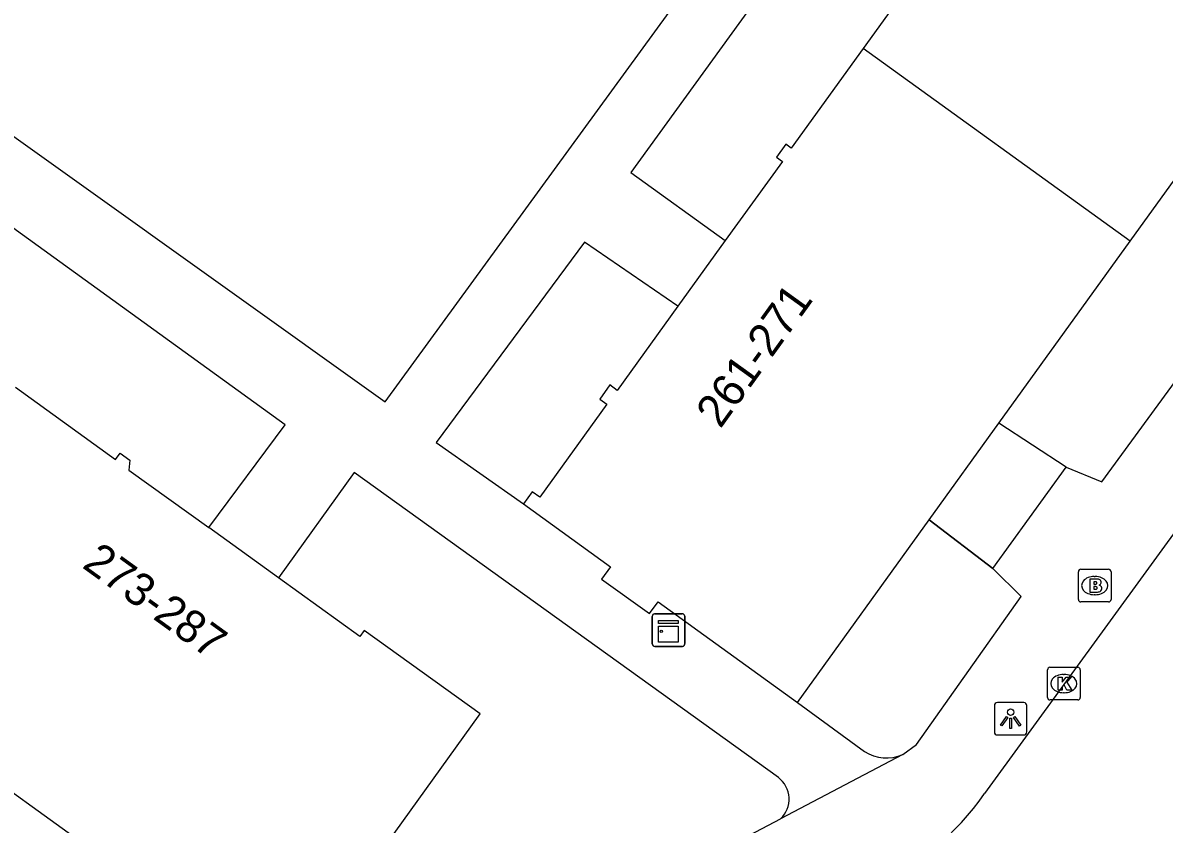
# Model space of a CAD drawing. Extents: x 160107 to 160928, y 382056 to 382918.
# Drawn here: x 160238.7 to 160273.68, y 382273.9 to 382298.46 of the extents above; entities that cross this region are included whole.
import ezdxf

# ---------------------------------------------------------------- set-up
doc = ezdxf.new("R2010")
doc.units = 0
for name, color, linetype in [('IMGEO_Brandkraan', 7, 'Continuous'), ('IMGEO_Kast', 7, 'Continuous'), ('IMGEO_Kolk', 7, 'Continuous'), ('IMGEO_Lichtpunt', 7, 'Continuous'), ('IMGEO_Muur', 7, 'Continuous'), ('IMGEO_Pand', 7, 'Continuous'), ('IMGEO_Pand_nummerreeks', 7, 'Continuous'), ('IMGEO_Rijbaan_lokaal_open', 7, 'Continuous'), ('IMGEO_Voetpad_op_trap', 7, 'Continuous'), ('IMGEO_Voetpad_open', 7, 'Continuous')]:
    doc.layers.add(name, color=color, linetype=linetype)

msp = doc.modelspace()

# ---------------------------------------------------------------- linework, layer by layer
at = {"layer": 'IMGEO_Brandkraan'}
for p, q in [((160271.051, 382280.787), (160271.051, 382281.639)), ((160271.126, 382281.713), (160271.978, 382281.713)), ((160272.052, 382281.639), (160272.052, 382280.787)), ((160271.539, 382281.493), (160271.564, 382281.493)), ((160271.562, 382280.933), (160271.537, 382280.933)), ((160271.978, 382280.713), (160271.126, 382280.713))]:
    msp.add_line(p, q, dxfattribs=at)
for points in [[(160271.051, 382280.787), (160271.051, 382281.639)], [(160271.126, 382281.713), (160271.978, 382281.713)], [(160272.052, 382281.639), (160272.052, 382280.787)], [(160271.399, 382281.413), (160271.399, 382281.013), (160271.612, 382281.013)], [(160271.63, 382281.413), (160271.399, 382281.413)], [(160271.578, 382281.332), (160271.524, 382281.332), (160271.524, 382281.256)], [(160271.524, 382281.256), (160271.577, 382281.256)], [(160271.586, 382281.18), (160271.524, 382281.18), (160271.524, 382281.099)], [(160271.524, 382281.099), (160271.586, 382281.099)], [(160271.978, 382280.713), (160271.126, 382280.713)]]:
    msp.add_lwpolyline(points, dxfattribs=at)
for centre, radius, start, end in [((160271.128, 382281.637), 0.0765, 91.552, 178.448), ((160271.128, 382281.637), 0.0765, 91.552, 178.448), ((160271.976, 382281.637), 0.0765, 1.552, 88.448), ((160271.976, 382281.637), 0.0765, 1.552, 88.448), ((160271.579, 382281.294), 0.0379, 267.8285, 90.9355), ((160271.587, 382281.139), 0.0404, 269.8759, 90.5077), ((160271.634, 382281.268), 0.145, 59.4692, 91.5367), ((160271.659, 382281.315), 0.0922, 285.5137, 58.1501), ((160271.664, 382281.123), 0.105, 301.3115, 78.989), ((160271.618, 382281.264), 0.251, 268.6676, 293.5347), ((160271.128, 382280.789), 0.0765, 181.552, 268.448), ((160271.128, 382280.789), 0.0765, 181.552, 268.448), ((160271.976, 382280.789), 0.0765, 271.552, 358.448), ((160271.976, 382280.789), 0.0765, 271.552, 358.448)]:
    msp.add_arc(centre, radius, start, end, dxfattribs=at)
for centre, major_axis, ratio, start_param, end_param in [((160271.538, 382281.213), (-0.387, 0.002), 0.722429, 4.712389, 7.853982), ((160271.563, 382281.213), (-0.39, 0.002), 0.717154, 1.570796, 4.712389)]:
    msp.add_ellipse(centre, major_axis=major_axis, ratio=ratio, start_param=start_param, end_param=end_param, dxfattribs=at)
at = {"layer": 'IMGEO_Kast'}
for p, q in [((160257.988, 382279.424), (160257.988, 382280.265)), ((160257.988, 382280.265), (160257.988, 382279.424)), ((160258.063, 382280.349), (160258.904, 382280.349)), ((160258.904, 382280.349), (160258.063, 382280.349)), ((160258.988, 382280.274), (160258.988, 382279.433)), ((160258.988, 382279.433), (160258.988, 382280.274)), ((160258.913, 382279.349), (160258.072, 382279.349)), ((160258.072, 382279.349), (160258.913, 382279.349))]:
    msp.add_line(p, q, dxfattribs=at)
for points in [[(160258.183, 382280.139), (160258.783, 382280.139), (160258.783, 382280.054), (160258.183, 382280.054), (160258.183, 382280.139)], [(160258.183, 382279.964), (160258.783, 382279.964), (160258.783, 382279.475), (160258.183, 382279.475), (160258.183, 382279.964)]]:
    msp.add_lwpolyline(points, dxfattribs=at)
msp.add_circle((160258.267, 382279.813), 0.0377, dxfattribs=at)
for centre, start, end in [((160258.066, 382280.271), 92.4484, 184.2845), ((160258.066, 382280.271), 92.4484, 184.2845), ((160258.91, 382280.271), 2.4484, 94.2845), ((160258.91, 382280.271), 2.4484, 94.2845), ((160258.066, 382279.427), 182.4484, 274.2845), ((160258.066, 382279.427), 182.4484, 274.2845), ((160258.91, 382279.427), 272.4484, 4.2845), ((160258.91, 382279.427), 272.4484, 4.2845)]:
    msp.add_arc(centre, 0.0779, start, end, dxfattribs=at)
at = {"layer": 'IMGEO_Kolk'}
for p, q in [((160270.181, 382278.708), (160271.033, 382278.708)), ((160270.106, 382277.782), (160270.106, 382278.634)), ((160270.594, 382278.488), (160270.619, 382278.488)), ((160271.107, 382278.634), (160271.107, 382277.782)), ((160271.033, 382277.708), (160270.181, 382277.708)), ((160270.617, 382277.928), (160270.592, 382277.928))]:
    msp.add_line(p, q, dxfattribs=at)
for points in [[(160270.181, 382278.708), (160271.033, 382278.708)], [(160270.106, 382277.782), (160270.106, 382278.634)], [(160270.427, 382278.408), (160270.55, 382278.408), (160270.55, 382278.257), (160270.68, 382278.408), (160270.844, 382278.408), (160270.698, 382278.257), (160270.851, 382278.008), (160270.699, 382278.008), (160270.614, 382278.172), (160270.55, 382278.105), (160270.55, 382278.008), (160270.427, 382278.008), (160270.427, 382278.408)], [(160271.107, 382278.634), (160271.107, 382277.782)], [(160271.033, 382277.708), (160270.181, 382277.708)]]:
    msp.add_lwpolyline(points, dxfattribs=at)
for centre, start, end in [((160270.183, 382278.632), 91.552, 178.448), ((160270.183, 382278.632), 91.552, 178.448), ((160271.031, 382278.632), 1.552, 88.448), ((160271.031, 382278.632), 1.552, 88.448), ((160270.183, 382277.784), 181.552, 268.448), ((160270.183, 382277.784), 181.552, 268.448), ((160271.031, 382277.784), 271.552, 358.448), ((160271.031, 382277.784), 271.552, 358.448)]:
    msp.add_arc(centre, 0.0765, start, end, dxfattribs=at)
for centre, major_axis, ratio, start_param, end_param in [((160270.593, 382278.208), (-0.387, 0.002), 0.722429, 4.712389, 7.853982), ((160270.618, 382278.208), (-0.39, 0.002), 0.717154, 1.570796, 4.712389)]:
    msp.add_ellipse(centre, major_axis=major_axis, ratio=ratio, start_param=start_param, end_param=end_param, dxfattribs=at)
at = {"layer": 'IMGEO_Lichtpunt'}
for p, q in [((160268.476, 382277.535), (160268.476, 382276.728)), ((160268.476, 382277.535), (160268.476, 382276.728)), ((160269.378, 382277.63), (160268.57, 382277.63)), ((160269.378, 382277.63), (160268.57, 382277.63)), ((160269.472, 382276.728), (160269.472, 382277.535)), ((160269.472, 382276.728), (160269.472, 382277.535)), ((160268.57, 382276.634), (160269.378, 382276.634)), ((160268.57, 382276.634), (160269.378, 382276.634))]:
    msp.add_line(p, q, dxfattribs=at)
for points in [[(160268.85, 382277.199), (160268.889, 382277.171), (160268.701, 382276.909), (160268.663, 382276.936), (160268.85, 382277.199)], [(160268.952, 382277.151), (160268.999, 382277.151), (160268.999, 382276.829), (160268.952, 382276.829), (160268.952, 382277.151)], [(160269.062, 382277.171), (160269.1, 382277.198), (160269.287, 382276.936), (160269.248, 382276.908), (160269.062, 382277.171)]]:
    msp.add_lwpolyline(points, dxfattribs=at)
msp.add_circle((160268.975, 382277.333), 0.0994, dxfattribs=at)
for centre, start, end in [((160268.57, 382277.535), 90, 180), ((160268.57, 382277.535), 90, 180), ((160269.378, 382277.535), 0, 90), ((160269.378, 382277.535), 0, 90), ((160268.57, 382276.728), 180, 270), ((160268.57, 382276.728), 180, 270), ((160269.378, 382276.728), 270, 0), ((160269.378, 382276.728), 270, 360)]:
    msp.add_arc(centre, 0.0946, start, end, dxfattribs=at)
at = {"layer": 'IMGEO_Muur'}
for points in [[(160270.676, 382284.841), (160268.612, 382286.188)], [(160268.432, 382281.741), (160266.478, 382283.231)]]:
    msp.add_lwpolyline(points, dxfattribs=at)
at = {"layer": 'IMGEO_Pand'}
for points in [[(160268.754, 382303.631), (160266.929, 382301.103), (160266.74, 382301.24), (160266.475, 382300.873), (160266.659, 382300.74), (160264.451, 382297.681)], [(160264.451, 382297.681), (160262.243, 382294.623), (160262.08, 382294.741), (160261.795, 382294.346), (160261.978, 382294.214), (160260.228, 382291.789)], [(160272.641, 382291.77), (160264.451, 382297.681)], [(160272.641, 382291.77), (160276.546, 382297.18)], [(160260.228, 382291.789), (160258.776, 382289.777)], [(160268.612, 382286.188), (160272.641, 382291.77)], [(160258.776, 382289.777), (160256.913, 382287.196), (160256.694, 382287.368), (160256.38, 382286.926), (160256.595, 382286.771), (160254.539, 382283.923), (160254.309, 382284.089), (160254.041, 382283.717)], [(160238.469, 382287.291), (160241.537, 382285.08), (160241.68, 382285.277), (160241.98, 382285.06), (160241.949, 382284.754), (160244.395, 382282.992)], [(160266.478, 382283.231), (160268.612, 382286.188)], [(160254.041, 382283.717), (160256.709, 382281.791), (160256.436, 382281.413), (160257.904, 382280.353), (160258.166, 382280.717), (160262.438, 382277.634)], [(160246.538, 382281.448), (160244.395, 382282.992)], [(160262.438, 382277.634), (160266.478, 382283.231)], [(160241.122, 382272.885), (160246.678, 382268.882), (160249.027, 382272.142), (160249.383, 382271.886), (160250.442, 382273.357), (160250.082, 382273.617), (160252.719, 382277.277), (160249.164, 382279.839), (160249.03, 382279.653), (160246.538, 382281.448)], [(160241.122, 382272.885), (160237.942, 382275.177)]]:
    msp.add_lwpolyline(points, dxfattribs=at)
at = {"layer": 'IMGEO_Rijbaan_lokaal_open'}
msp.add_lwpolyline([(160289.616, 382304.324), (160268.175, 382274.836)], dxfattribs=at)
msp.add_arc((160261.341, 382279.572), 8.314, 293.9766, 325.2781, dxfattribs=at)
at = {"layer": 'IMGEO_Voetpad_op_trap'}
for points in [[(160270.676, 382284.841), (160268.612, 382286.188)], [(160266.478, 382283.231), (160268.432, 382281.741)]]:
    msp.add_lwpolyline(points, dxfattribs=at)
at = {"layer": 'IMGEO_Voetpad_open'}
for points in [[(160225.411, 382304.277), (160249.799, 382286.841), (160290.693, 382342.966), (160266.46, 382360.915)], [(160268.754, 382303.631), (160265.95, 382305.772), (160257.334, 382293.871), (160260.228, 382291.789)], [(160270.676, 382284.841), (160271.769, 382284.397), (160279.403, 382294.824), (160278.558, 382295.709)], [(160244.395, 382282.992), (160246.734, 382286.138), (160234.835, 382294.745), (160232.509, 382291.507)], [(160258.776, 382289.777), (160255.915, 382291.744), (160251.371, 382285.601), (160254.041, 382283.717)], [(160261.856, 382275.328), (160248.853, 382284.679), (160246.538, 382281.448)], [(160268.432, 382281.741), (160270.676, 382284.841)], [(160265.673, 382276.039), (160266.092, 382276.34), (160269.297, 382280.875), (160268.432, 382281.741)], [(160262.438, 382277.634), (160264.492, 382276.131)], [(160265.673, 382276.039), (160261.925, 382274.064)], [(160247.072, 382266.243), (160261.925, 382274.064)]]:
    msp.add_lwpolyline(points, dxfattribs=at)
for centre, radius, start, end in [((160265.167, 382277.164), 1.234, 236.8613, 294.23), ((160261.351, 382274.667), 0.832, 313.6024, 52.6468)]:
    msp.add_arc(centre, radius, start, end, dxfattribs=at)

# ---------------------------------------------------------------- texts
at = {"layer": 'IMGEO_Pand_nummerreeks'}
for s, rotation, p in [('261-271', 54.23, (160260.077, 382285.999)), ('273-287', 324.1258, (160240.483, 382281.786))]:
    msp.add_text(s, height=1, rotation=rotation, dxfattribs=at).set_placement(p)

doc.saveas('drawing.dxf')
